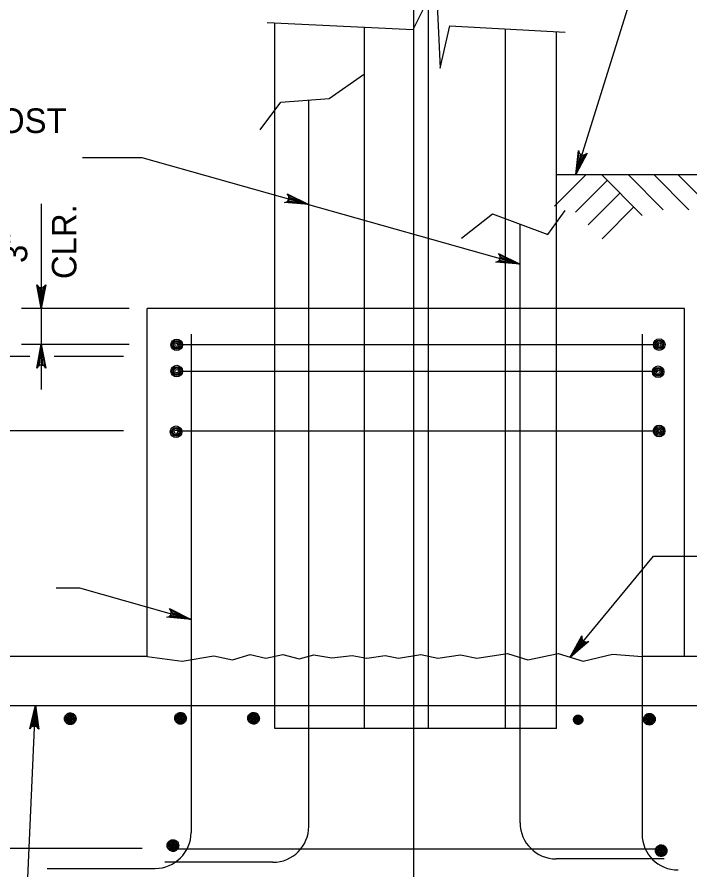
# Model space of a CAD drawing. Extents: x 3351 to 8430, y -3586 to 1457.
# Drawn here: x 6894.8 to 6979, y -2603.2 to -2496.5 of the extents above; entities that cross this region are included whole.
import ezdxf

# ---------------------------------------------------------------- set-up
doc = ezdxf.new("R2010")
doc.units = 0
doc.layers.add('1', color=7, linetype='Continuous')

msp = doc.modelspace()

# ---------------------------------------------------------------- linework, layer by layer
at = {"layer": '1'}
for p, q in [((6944.44, -2618.03), (6944.44, -2436.69)), ((6964.69, -2516.24), (6974.72, -2484.07)), ((6946.28, -2533.01), (6946.28, -2494.23)), ((6927.08, -2533.01), (6927.08, -2497.24)), ((6938.28, -2533.01), (6938.28, -2497.8)), ((6955.89, -2533.01), (6955.89, -2498)), ((6962.29, -2533.01), (6962.29, -2498.36)), ((6933.84, -2506.74), (6938.15, -2503.72)), ((6925.21, -2510.62), (6927.8, -2507.17)), ((6927.8, -2507.17), (6933.84, -2506.74)), ((6931.31, -2597.78), (6931.31, -2506.92)), ((6966.01, -2516.24), (6962.04, -2520.21)), ((6962.29, -2516.24), (6995.19, -2516.24)), ((6968.62, -2516.96), (6964.65, -2520.93)), ((6967.9, -2516.24), (6973.01, -2521.36)), ((6971.24, -2516.24), (6975.63, -2520.64)), ((6974.45, -2516.24), (6978.85, -2520.64)), ((6977.47, -2516.24), (6981.87, -2520.64)), ((6970.21, -2518.56), (6966.25, -2522.53)), ((6897.85, -2519.9), (6897.85, -2543.13)), ((6971.95, -2520.29), (6967.98, -2524.26)), ((6950.42, -2524.18), (6954.3, -2521.16)), ((6954.3, -2521.16), (6961.2, -2523.75)), ((6961.2, -2523.75), (6963.36, -2520.73)), ((6957.74, -2597.35), (6957.74, -2522.45)), ((6908.84, -2533.01), (6895.38, -2533.01)), ((6911.08, -2576.52), (6911.08, -2533.01)), ((6978.28, -2533.01), (6911.08, -2533.01)), ((6927.08, -2585.52), (6927.08, -2533.01)), ((6938.28, -2585.52), (6938.28, -2533.01)), ((6946.28, -2585.52), (6946.28, -2533.01)), ((6955.89, -2585.52), (6955.89, -2533.01)), ((6962.29, -2585.52), (6962.29, -2533.01)), ((6978.28, -2576.52), (6978.28, -2533.01)), ((6916.59, -2536.19), (6916.59, -2598.55)), ((6972.99, -2536.19), (6972.99, -2598.74)), ((6908.84, -2537.51), (6895.38, -2537.51)), ((6914.79, -2537.51), (6975.13, -2537.51)), ((6896.43, -2539.01), (6834.12, -2539.01)), ((6908.13, -2539.01), (6899.45, -2539.01)), ((6915.01, -2540.83), (6975, -2540.83)), ((6908.13, -2548.31), (6893.02, -2548.31)), ((6914.94, -2548.31), (6975.11, -2548.31)), ((6964, -2576.62), (6974.41, -2563.98)), ((6974.41, -2563.98), (6981.85, -2563.98)), ((6911.08, -2576.52), (6881.44, -2576.52)), ((7007.44, -2576.52), (6972.99, -2576.52)), ((6886.55, -2582.66), (7002.32, -2582.66)), ((6962.29, -2585.52), (6927.08, -2585.52)), ((6910.47, -2600.54), (6833.54, -2600.54)), ((6975.2, -2600.63), (6914.31, -2600.63)), ((6926.81, -2602.28), (6913.31, -2602.28)), ((6975.74, -2601.85), (6962.24, -2601.85)), ((6898.59, -2603.05), (6912.09, -2603.05))]:
    msp.add_line(p, q, dxfattribs=at)
for points in [[(6926.1, -2497.19), (6944.35, -2498.1), (6947.25, -2492.29), (6947.73, -2502.94), (6948.94, -2497.62), (6963.38, -2498.42)], [(6964.69, -2516.24), (6965.04, -2513.23), (6965.12, -2513.5), (6965.28, -2513.67), (6965.46, -2513.76), (6965.66, -2513.79), (6965.89, -2513.73), (6966.11, -2513.56), (6964.69, -2516.24), (6965.89, -2513.73), (6965.66, -2513.79), (6964.69, -2516.24), (6965.46, -2513.76), (6965.28, -2513.67), (6964.69, -2516.24), (6965.12, -2513.5)], [(6902.99, -2514.1), (6910.43, -2514.1), (6957.74, -2527.45)], [(6931.31, -2519.99), (6928.29, -2519.72), (6928.55, -2519.63), (6928.72, -2519.47), (6928.81, -2519.29), (6928.83, -2519.08), (6928.77, -2518.86), (6928.59, -2518.64), (6931.31, -2519.99), (6928.77, -2518.86), (6928.83, -2519.08), (6931.31, -2519.99), (6928.81, -2519.29), (6928.72, -2519.47), (6931.31, -2519.99), (6928.55, -2519.63)], [(6957.74, -2527.45), (6954.71, -2527.18), (6954.98, -2527.09), (6955.15, -2526.93), (6955.23, -2526.74), (6955.26, -2526.54), (6955.2, -2526.32), (6955.02, -2526.1), (6957.74, -2527.45), (6955.2, -2526.32), (6955.26, -2526.54), (6957.74, -2527.45), (6955.23, -2526.74), (6955.15, -2526.93), (6957.74, -2527.45), (6954.98, -2527.09)], [(6897.85, -2533.01), (6897.3, -2530.03), (6897.45, -2530.26), (6897.65, -2530.38), (6897.85, -2530.41), (6898.05, -2530.38), (6898.25, -2530.26), (6898.41, -2530.03), (6897.85, -2533.01), (6898.25, -2530.26), (6898.05, -2530.38), (6897.85, -2533.01), (6897.85, -2530.41), (6897.65, -2530.38), (6897.85, -2533.01), (6897.45, -2530.26)], [(6897.85, -2537.47), (6898.41, -2540.45), (6898.25, -2540.22), (6898.05, -2540.1), (6897.85, -2540.07), (6897.65, -2540.1), (6897.45, -2540.22), (6897.29, -2540.45), (6897.85, -2537.47), (6897.45, -2540.22), (6897.65, -2540.1), (6897.85, -2537.47), (6897.85, -2540.07), (6898.05, -2540.1), (6897.85, -2537.47), (6898.25, -2540.22)], [(6899.71, -2567.95), (6902.62, -2567.95), (6916.59, -2571.89)], [(6916.59, -2571.89), (6913.57, -2571.62), (6913.83, -2571.53), (6914, -2571.37), (6914.09, -2571.19), (6914.11, -2570.98), (6914.05, -2570.76), (6913.87, -2570.54), (6916.59, -2571.89), (6914.05, -2570.76), (6914.11, -2570.98), (6916.59, -2571.89), (6914.09, -2571.19), (6914, -2571.37), (6916.59, -2571.89), (6913.83, -2571.53)], [(6964, -2576.62), (6965.46, -2573.96), (6965.45, -2574.1), (6965.44, -2574.24), (6965.48, -2574.35), (6965.52, -2574.46), (6965.59, -2574.53), (6965.65, -2574.61), (6965.74, -2574.66), (6965.83, -2574.71), (6965.94, -2574.73), (6966.06, -2574.75), (6966.19, -2574.71), (6966.33, -2574.67), (6964, -2576.62), (6966.19, -2574.71), (6966.06, -2574.75), (6964, -2576.62), (6965.94, -2574.73), (6965.83, -2574.71), (6964, -2576.62), (6965.74, -2574.66), (6965.65, -2574.61), (6964, -2576.62), (6965.59, -2574.53), (6965.52, -2574.46), (6964, -2576.62), (6965.48, -2574.35), (6965.44, -2574.24), (6964, -2576.62), (6965.45, -2574.1)], [(6911.08, -2576.52), (6915.49, -2577.1), (6919.45, -2576.46), (6921.75, -2576.97), (6923.97, -2576.27), (6925.95, -2576.75), (6928.06, -2576.27), (6930.11, -2576.82), (6931.95, -2576.34), (6934.2, -2576.68), (6936.72, -2576.41), (6938.57, -2576.75), (6940.88, -2576.41), (6942.52, -2576.75), (6945.32, -2576.27), (6947.43, -2576.75), (6950.3, -2576.34), (6952.34, -2576.75), (6956.16, -2576.14), (6958.7, -2576.93), (6962.5, -2576.16), (6965.62, -2577.11), (6969.27, -2576.23), (6972.99, -2576.52)], [(6898.97, -2623.03), (6895.32, -2623.03), (6897.12, -2582.63)], [(6897.12, -2582.63), (6897.54, -2585.63), (6897.47, -2585.52), (6897.4, -2585.4), (6897.3, -2585.33), (6897.2, -2585.27), (6897.1, -2585.25), (6897, -2585.23), (6896.9, -2585.24), (6896.8, -2585.25), (6896.7, -2585.31), (6896.6, -2585.36), (6896.51, -2585.47), (6896.43, -2585.58), (6897.12, -2582.63), (6896.51, -2585.47), (6896.6, -2585.36), (6897.12, -2582.63), (6896.7, -2585.31), (6896.8, -2585.25), (6897.12, -2582.63), (6896.9, -2585.24), (6897, -2585.23), (6897.12, -2582.63), (6897.1, -2585.25), (6897.2, -2585.27), (6897.12, -2582.63), (6897.3, -2585.33), (6897.4, -2585.4), (6897.12, -2582.63), (6897.47, -2585.52)]]:
    msp.add_lwpolyline(points, dxfattribs=at)
for centre, radius in [((6914.79, -2537.54), 0.727), ((6914.79, -2537.54), 0.55), ((6914.79, -2537.54), 0.393), ((6914.79, -2537.54), 0.223), ((6975.13, -2537.51), 0.727), ((6975.13, -2537.51), 0.55), ((6975.13, -2537.51), 0.393), ((6975.13, -2537.51), 0.223), ((6914.79, -2540.83), 0.727), ((6914.79, -2540.83), 0.55), ((6914.79, -2540.83), 0.393), ((6914.79, -2540.83), 0.223), ((6975, -2540.91), 0.727), ((6975, -2540.91), 0.55), ((6975, -2540.91), 0.393), ((6975, -2540.91), 0.223), ((6914.71, -2548.42), 0.727), ((6914.71, -2548.42), 0.55), ((6914.71, -2548.42), 0.393), ((6975.11, -2548.32), 0.727), ((6975.11, -2548.32), 0.55), ((6975.11, -2548.32), 0.393), ((6975.11, -2548.32), 0.223), ((6914.71, -2548.42), 0.223)]:
    msp.add_circle(centre, radius, dxfattribs=at)
for centre, start, end in [((6926.81, -2597.78), 270, 360), ((6962.24, -2597.35), 180, 270), ((6912.09, -2598.55), 270, 360), ((6977.49, -2598.74), 180, 270)]:
    msp.add_arc(centre, 4.5, start, end, dxfattribs=at)
for points in [[(6901.48, -2584.32), (6901.44, -2584.39), (6901.39, -2584.39), (6901.38, -2584.27), (6901.47, -2584.21), (6901.6, -2584.27), (6901.59, -2584.39), (6901.52, -2584.45), (6901.39, -2584.47), (6901.29, -2584.39), (6901.24, -2584.28), (6901.31, -2584.12), (6901.46, -2584.09), (6901.63, -2584.14), (6901.72, -2584.24), (6901.71, -2584.42), (6901.63, -2584.53), (6901.47, -2584.58), (6901.34, -2584.55), (6901.23, -2584.48), (6901.19, -2584.37), (6901.16, -2584.22), (6901.19, -2584.08), (6901.32, -2583.99), (6901.52, -2583.95), (6901.74, -2584.03), (6901.85, -2584.19), (6901.85, -2584.39), (6901.77, -2584.57), (6901.63, -2584.69), (6901.39, -2584.7), (6901.22, -2584.6), (6901.11, -2584.44), (6901.05, -2584.27), (6901.08, -2584.06), (6901.22, -2583.92), (6901.42, -2583.84), (6901.73, -2583.89), (6901.92, -2584.06), (6901.97, -2584.3), (6901.92, -2584.53), (6901.79, -2584.72), (6901.61, -2584.79), (6901.32, -2584.79), (6901.1, -2584.66), (6900.99, -2584.47), (6900.96, -2584.26), (6900.98, -2584.09), (6901.05, -2583.9), (6901.23, -2583.77), (6901.53, -2583.72), (6901.8, -2583.8), (6902, -2583.98), (6902.08, -2584.2), (6902.06, -2584.47), (6901.97, -2584.73), (6901.82, -2584.84), (6901.56, -2584.94), (6901.28, -2584.9), (6901.08, -2584.81), (6900.94, -2584.64), (6900.86, -2584.46), (6900.86, -2584.27), (6900.87, -2584.06), (6900.92, -2583.87), (6901.01, -2583.77), (6901.16, -2583.67), (6901.31, -2583.61), (6901.46, -2583.59), (6901.66, -2583.62), (6901.85, -2583.68), (6902.01, -2583.8), (6902.12, -2583.96), (6902.18, -2584.16), (6902.21, -2584.34), (6902.16, -2584.55), (6902.09, -2584.72), (6901.95, -2584.87), (6901.79, -2584.98), (6901.63, -2585.04), (6901.43, -2585.05), (6901.2, -2584.99), (6901.01, -2584.87), (6900.9, -2584.75), (6900.8, -2584.59), (6900.77, -2584.43), (6900.76, -2584.24), (6900.8, -2584.03), (6900.86, -2583.94), (6900.99, -2583.8)], [(6915.27, -2584.27), (6915.23, -2584.34), (6915.18, -2584.33), (6915.17, -2584.22), (6915.26, -2584.16), (6915.39, -2584.22), (6915.38, -2584.33), (6915.31, -2584.4), (6915.18, -2584.41), (6915.08, -2584.34), (6915.03, -2584.22), (6915.1, -2584.07), (6915.25, -2584.04), (6915.42, -2584.08), (6915.51, -2584.19), (6915.5, -2584.37), (6915.41, -2584.48), (6915.26, -2584.52), (6915.13, -2584.5), (6915.02, -2584.43), (6914.97, -2584.31), (6914.95, -2584.16), (6914.98, -2584.02), (6915.11, -2583.93), (6915.31, -2583.89), (6915.53, -2583.98), (6915.64, -2584.14), (6915.64, -2584.34), (6915.56, -2584.52), (6915.41, -2584.63), (6915.18, -2584.64), (6915.01, -2584.55), (6914.9, -2584.39), (6914.84, -2584.22), (6914.87, -2584.01), (6915.01, -2583.87), (6915.2, -2583.78), (6915.52, -2583.83), (6915.71, -2584.01), (6915.76, -2584.25), (6915.71, -2584.48), (6915.58, -2584.67), (6915.4, -2584.74), (6915.11, -2584.73), (6914.88, -2584.6), (6914.78, -2584.41), (6914.75, -2584.21), (6914.77, -2584.04), (6914.84, -2583.84), (6915.02, -2583.71), (6915.32, -2583.67), (6915.59, -2583.75), (6915.78, -2583.93), (6915.87, -2584.15), (6915.85, -2584.42), (6915.76, -2584.68), (6915.61, -2584.79), (6915.34, -2584.88), (6915.07, -2584.84), (6914.87, -2584.75), (6914.73, -2584.59), (6914.65, -2584.41), (6914.65, -2584.22), (6914.66, -2584.01), (6914.7, -2583.82), (6914.8, -2583.71), (6914.95, -2583.62), (6915.1, -2583.56), (6915.25, -2583.54), (6915.45, -2583.57), (6915.64, -2583.63), (6915.8, -2583.75), (6915.91, -2583.91), (6915.97, -2584.1), (6916, -2584.28), (6915.95, -2584.5), (6915.88, -2584.67), (6915.74, -2584.82), (6915.58, -2584.92), (6915.41, -2584.99), (6915.22, -2585), (6914.99, -2584.94), (6914.8, -2584.82), (6914.69, -2584.7), (6914.59, -2584.54), (6914.56, -2584.38), (6914.55, -2584.19), (6914.59, -2583.98), (6914.65, -2583.89), (6914.78, -2583.75)], [(6924.4, -2584.26), (6924.36, -2584.33), (6924.31, -2584.32), (6924.3, -2584.21), (6924.39, -2584.15), (6924.52, -2584.21), (6924.51, -2584.32), (6924.44, -2584.39), (6924.31, -2584.4), (6924.21, -2584.33), (6924.16, -2584.21), (6924.23, -2584.06), (6924.38, -2584.03), (6924.55, -2584.07), (6924.64, -2584.18), (6924.63, -2584.36), (6924.54, -2584.47), (6924.39, -2584.52), (6924.26, -2584.49), (6924.15, -2584.42), (6924.1, -2584.3), (6924.08, -2584.15), (6924.11, -2584.01), (6924.24, -2583.92), (6924.44, -2583.89), (6924.66, -2583.97), (6924.77, -2584.13), (6924.77, -2584.33), (6924.69, -2584.51), (6924.54, -2584.62), (6924.31, -2584.64), (6924.14, -2584.54), (6924.03, -2584.38), (6923.97, -2584.21), (6924, -2584), (6924.14, -2583.86), (6924.33, -2583.77), (6924.65, -2583.82), (6924.84, -2584), (6924.89, -2584.24), (6924.84, -2584.47), (6924.71, -2584.66), (6924.53, -2584.73), (6924.24, -2584.72), (6924.01, -2584.6), (6923.91, -2584.4), (6923.88, -2584.2), (6923.9, -2584.03), (6923.97, -2583.84), (6924.15, -2583.7), (6924.45, -2583.66), (6924.72, -2583.74), (6924.92, -2583.92), (6925, -2584.14), (6924.98, -2584.41), (6924.89, -2584.67), (6924.74, -2584.78), (6924.47, -2584.87), (6924.2, -2584.83), (6924, -2584.74), (6923.86, -2584.58), (6923.78, -2584.4), (6923.78, -2584.21), (6923.79, -2584), (6923.84, -2583.81), (6923.93, -2583.7), (6924.08, -2583.61), (6924.23, -2583.55), (6924.38, -2583.53), (6924.57, -2583.56), (6924.77, -2583.62), (6924.93, -2583.74), (6925.04, -2583.9), (6925.1, -2584.09), (6925.13, -2584.28), (6925.09, -2584.49), (6925.01, -2584.66), (6924.87, -2584.81), (6924.71, -2584.92), (6924.54, -2584.98), (6924.35, -2584.99), (6924.12, -2584.93), (6923.93, -2584.81), (6923.82, -2584.69), (6923.72, -2584.53), (6923.69, -2584.37), (6923.68, -2584.18), (6923.72, -2583.97), (6923.78, -2583.88), (6923.91, -2583.74)], [(6965, -2584.44), (6965.03, -2584.39), (6965.08, -2584.39), (6965.08, -2584.48), (6965.01, -2584.53), (6964.91, -2584.48), (6964.91, -2584.39), (6964.97, -2584.34), (6965.08, -2584.33), (6965.15, -2584.39), (6965.19, -2584.48), (6965.14, -2584.6), (6965.02, -2584.63), (6964.88, -2584.59), (6964.81, -2584.51), (6964.82, -2584.36), (6964.89, -2584.27), (6965.01, -2584.24), (6965.11, -2584.26), (6965.2, -2584.31), (6965.24, -2584.41), (6965.26, -2584.53), (6965.23, -2584.64), (6965.13, -2584.71), (6964.97, -2584.74), (6964.8, -2584.67), (6964.71, -2584.55), (6964.71, -2584.39), (6964.77, -2584.25), (6964.89, -2584.15), (6965.08, -2584.14), (6965.21, -2584.21), (6965.3, -2584.35), (6965.34, -2584.48), (6965.32, -2584.65), (6965.21, -2584.76), (6965.06, -2584.83), (6964.8, -2584.79), (6964.65, -2584.65), (6964.61, -2584.46), (6964.65, -2584.27), (6964.75, -2584.12), (6964.9, -2584.06), (6965.13, -2584.07), (6965.31, -2584.17), (6965.4, -2584.33), (6965.42, -2584.49), (6965.41, -2584.63), (6965.35, -2584.78), (6965.2, -2584.89), (6964.96, -2584.92), (6964.75, -2584.86), (6964.59, -2584.71), (6964.53, -2584.54), (6964.54, -2584.32), (6964.61, -2584.11), (6964.73, -2584.03), (6964.94, -2583.95), (6965.16, -2583.98), (6965.32, -2584.05), (6965.43, -2584.19), (6965.5, -2584.33), (6965.5, -2584.48), (6965.49, -2584.65), (6965.46, -2584.8), (6965.38, -2584.89), (6965.26, -2584.96), (6965.14, -2585.01), (6965.02, -2585.03), (6964.86, -2585), (6964.71, -2584.95), (6964.58, -2584.86), (6964.49, -2584.73), (6964.44, -2584.58), (6964.42, -2584.43), (6964.45, -2584.26), (6964.51, -2584.12), (6964.62, -2584), (6964.75, -2583.92), (6964.89, -2583.87), (6965.04, -2583.86), (6965.22, -2583.91), (6965.38, -2584), (6965.47, -2584.1), (6965.55, -2584.23), (6965.57, -2584.35), (6965.58, -2584.51), (6965.55, -2584.67), (6965.5, -2584.75), (6965.4, -2584.86)], [(6973.91, -2584.38), (6973.94, -2584.31), (6974, -2584.31), (6974.01, -2584.43), (6973.91, -2584.49), (6973.79, -2584.43), (6973.79, -2584.31), (6973.86, -2584.24), (6974, -2584.23), (6974.09, -2584.31), (6974.14, -2584.42), (6974.07, -2584.58), (6973.92, -2584.61), (6973.75, -2584.56), (6973.67, -2584.46), (6973.67, -2584.28), (6973.76, -2584.16), (6973.91, -2584.12), (6974.05, -2584.15), (6974.16, -2584.22), (6974.2, -2584.33), (6974.23, -2584.48), (6974.2, -2584.62), (6974.07, -2584.71), (6973.86, -2584.75), (6973.65, -2584.66), (6973.54, -2584.51), (6973.54, -2584.31), (6973.61, -2584.13), (6973.76, -2584.01), (6974, -2584), (6974.17, -2584.09), (6974.27, -2584.26), (6974.33, -2584.43), (6974.3, -2584.64), (6974.17, -2584.78), (6973.97, -2584.86), (6973.66, -2584.81), (6973.46, -2584.64), (6973.42, -2584.4), (6973.46, -2584.16), (6973.6, -2583.98), (6973.78, -2583.9), (6974.07, -2583.91), (6974.29, -2584.04), (6974.4, -2584.23), (6974.43, -2584.44), (6974.41, -2584.61), (6974.34, -2584.8), (6974.16, -2584.93), (6973.86, -2584.97), (6973.59, -2584.9), (6973.39, -2584.72), (6973.31, -2584.5), (6973.33, -2584.23), (6973.42, -2583.97), (6973.57, -2583.86), (6973.83, -2583.76), (6974.11, -2583.8), (6974.3, -2583.89), (6974.45, -2584.06), (6974.53, -2584.24), (6974.53, -2584.43), (6974.52, -2584.64), (6974.47, -2584.83), (6974.37, -2584.93), (6974.22, -2585.03), (6974.07, -2585.08), (6973.92, -2585.11), (6973.73, -2585.08), (6973.54, -2585.02), (6973.38, -2584.89), (6973.26, -2584.74), (6973.21, -2584.54), (6973.18, -2584.36), (6973.22, -2584.15), (6973.3, -2583.98), (6973.43, -2583.83), (6973.6, -2583.72), (6973.76, -2583.66), (6973.95, -2583.65), (6974.18, -2583.71), (6974.37, -2583.83), (6974.49, -2583.95), (6974.59, -2584.1), (6974.62, -2584.27), (6974.63, -2584.46), (6974.59, -2584.66), (6974.53, -2584.76), (6974.4, -2584.89)], [(6914.31, -2600.18), (6914.28, -2600.26), (6914.22, -2600.25), (6914.21, -2600.13), (6914.31, -2600.08), (6914.43, -2600.13), (6914.43, -2600.25), (6914.36, -2600.32), (6914.22, -2600.33), (6914.13, -2600.26), (6914.08, -2600.14), (6914.15, -2599.98), (6914.3, -2599.95), (6914.47, -2600), (6914.55, -2600.11), (6914.55, -2600.28), (6914.46, -2600.4), (6914.31, -2600.44), (6914.18, -2600.41), (6914.07, -2600.35), (6914.02, -2600.23), (6913.99, -2600.08), (6914.02, -2599.94), (6914.15, -2599.85), (6914.35, -2599.81), (6914.57, -2599.9), (6914.68, -2600.05), (6914.68, -2600.26), (6914.61, -2600.43), (6914.46, -2600.55), (6914.22, -2600.56), (6914.05, -2600.47), (6913.95, -2600.31), (6913.89, -2600.13), (6913.92, -2599.93), (6914.05, -2599.79), (6914.25, -2599.7), (6914.56, -2599.75), (6914.76, -2599.92), (6914.8, -2600.17), (6914.76, -2600.4), (6914.63, -2600.58), (6914.44, -2600.66), (6914.15, -2600.65), (6913.93, -2600.52), (6913.82, -2600.33), (6913.79, -2600.13), (6913.81, -2599.95), (6913.88, -2599.76), (6914.07, -2599.63), (6914.37, -2599.59), (6914.63, -2599.66), (6914.83, -2599.85), (6914.91, -2600.06), (6914.89, -2600.34), (6914.8, -2600.6), (6914.65, -2600.7), (6914.39, -2600.8), (6914.11, -2600.76), (6913.92, -2600.67), (6913.77, -2600.5), (6913.7, -2600.33), (6913.7, -2600.13), (6913.7, -2599.93), (6913.75, -2599.74), (6913.85, -2599.63), (6914, -2599.53), (6914.15, -2599.48), (6914.3, -2599.46), (6914.49, -2599.49), (6914.68, -2599.55), (6914.85, -2599.67), (6914.96, -2599.82), (6915.01, -2600.02), (6915.04, -2600.2), (6915, -2600.41), (6914.92, -2600.58), (6914.79, -2600.74), (6914.63, -2600.84), (6914.46, -2600.91), (6914.27, -2600.91), (6914.04, -2600.86), (6913.85, -2600.74), (6913.73, -2600.61), (6913.64, -2600.46), (6913.6, -2600.3), (6913.6, -2600.11), (6913.64, -2599.9), (6913.7, -2599.81), (6913.82, -2599.67)], [(6975.38, -2600.82), (6975.42, -2600.75), (6975.47, -2600.76), (6975.48, -2600.87), (6975.39, -2600.93), (6975.26, -2600.87), (6975.27, -2600.76), (6975.34, -2600.69), (6975.47, -2600.68), (6975.57, -2600.75), (6975.62, -2600.87), (6975.55, -2601.02), (6975.4, -2601.06), (6975.23, -2601.01), (6975.14, -2600.9), (6975.15, -2600.72), (6975.23, -2600.61), (6975.39, -2600.56), (6975.52, -2600.59), (6975.63, -2600.66), (6975.68, -2600.78), (6975.7, -2600.93), (6975.67, -2601.07), (6975.54, -2601.15), (6975.34, -2601.19), (6975.12, -2601.11), (6975.01, -2600.95), (6975.01, -2600.75), (6975.09, -2600.58), (6975.23, -2600.46), (6975.47, -2600.44), (6975.64, -2600.54), (6975.75, -2600.7), (6975.81, -2600.87), (6975.78, -2601.08), (6975.64, -2601.22), (6975.44, -2601.31), (6975.13, -2601.26), (6974.94, -2601.08), (6974.89, -2600.84), (6974.94, -2600.61), (6975.07, -2600.42), (6975.25, -2600.35), (6975.54, -2600.35), (6975.76, -2600.48), (6975.87, -2600.68), (6975.9, -2600.88), (6975.88, -2601.06), (6975.81, -2601.24), (6975.63, -2601.38), (6975.33, -2601.42), (6975.06, -2601.34), (6974.86, -2601.16), (6974.78, -2600.94), (6974.8, -2600.67), (6974.89, -2600.41), (6975.04, -2600.3), (6975.3, -2600.21), (6975.58, -2600.25), (6975.78, -2600.33), (6975.92, -2600.51), (6976, -2600.68), (6976, -2600.87), (6975.99, -2601.08), (6975.94, -2601.27), (6975.85, -2601.38), (6975.7, -2601.47), (6975.55, -2601.53), (6975.4, -2601.55), (6975.2, -2601.52), (6975.01, -2601.46), (6974.85, -2601.34), (6974.74, -2601.18), (6974.68, -2600.99), (6974.65, -2600.81), (6974.69, -2600.59), (6974.77, -2600.42), (6974.91, -2600.27), (6975.07, -2600.16), (6975.23, -2600.1), (6975.43, -2600.1), (6975.66, -2600.15), (6975.85, -2600.27), (6975.96, -2600.39), (6976.06, -2600.55), (6976.09, -2600.71), (6976.1, -2600.9), (6976.06, -2601.11), (6976, -2601.2), (6975.87, -2601.34)]]:
    msp.add_spline(points, degree=3, dxfattribs=at)

# ---------------------------------------------------------------- texts
msp.add_text('PRECAST CONCRETE POST', height=3.072, dxfattribs=at).set_placement((6845.1, -2511.03))
for s, p in [('CLR.', (6902.25, -2529.31)), ('3"', (6896.1, -2527.3))]:
    msp.add_text(s, height=3.072, rotation=90, dxfattribs=at).set_placement(p)

doc.saveas('drawing.dxf')
